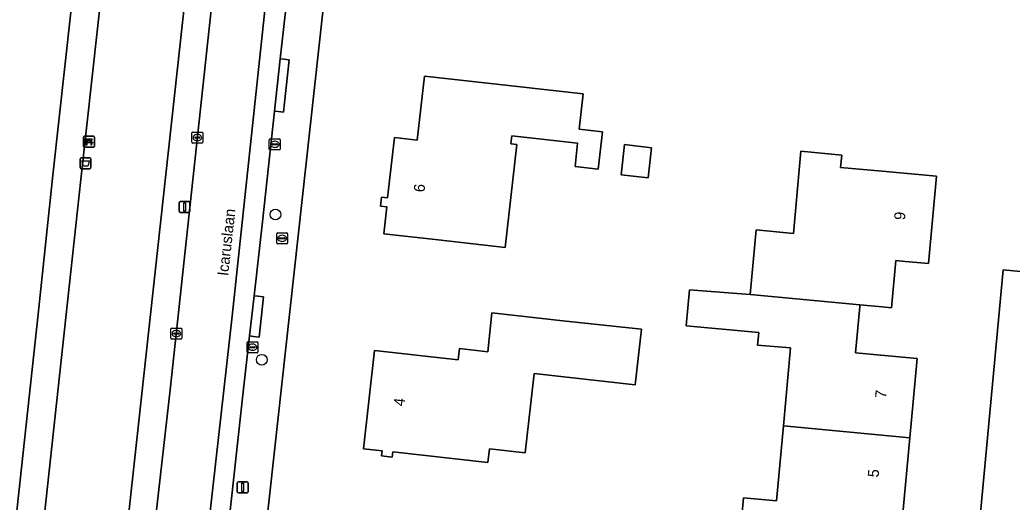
# Model space of a CAD drawing. Extents: x 162184 to 163154, y 385507 to 386516.
# Drawn here: x 162239.2 to 162330, y 385789.9 to 385834.1 of the extents above; entities that cross this region are included whole.
import ezdxf

# ---------------------------------------------------------------- set-up
doc = ezdxf.new("R2010")
doc.units = 0
for name, color, linetype in [('IMGEO_Afvalbak', 7, 'Continuous'), ('IMGEO_Bank', 7, 'Continuous'), ('IMGEO_Boom', 7, 'Continuous'), ('IMGEO_Brandkraan', 7, 'Continuous'), ('IMGEO_Erf', 7, 'Continuous'), ('IMGEO_Groenvoorziening', 7, 'Continuous'), ('IMGEO_Kolk', 7, 'Continuous'), ('IMGEO_Lichtmast', 7, 'Continuous'), ('IMGEO_Openbare_ruimte_label', 7, 'Continuous'), ('IMGEO_Pand', 7, 'Continuous'), ('IMGEO_Pand_nummerreeks', 7, 'Continuous'), ('IMGEO_Parkeervlak_open', 7, 'Continuous'), ('IMGEO_Rijbaan_lokaal_open', 7, 'Continuous'), ('IMGEO_Voetpad_open', 7, 'Continuous')]:
    doc.layers.add(name, color=color, linetype=linetype)

msp = doc.modelspace()

# ---------------------------------------------------------------- linework, layer by layer
at = {"layer": 'IMGEO_Afvalbak'}
for p, q in [((162244.69, 385820.539), (162244.69, 385821.339)), ((162244.69, 385821.339), (162244.69, 385820.539)), ((162244.79, 385821.439), (162245.58, 385821.439)), ((162245.58, 385821.439), (162244.79, 385821.439)), ((162245.68, 385821.339), (162245.68, 385820.539)), ((162245.68, 385820.539), (162245.68, 385821.339)), ((162245.58, 385820.439), (162244.79, 385820.439)), ((162244.79, 385820.439), (162245.58, 385820.439))]:
    msp.add_line(p, q, dxfattribs=at)
msp.add_lwpolyline([(162244.833, 385821.153), (162245.537, 385821.153), (162245.388, 385820.683), (162244.982, 385820.683), (162244.833, 385821.153)], dxfattribs=at)
for centre, start, end in [((162244.79, 385821.339), 90, 180), ((162244.79, 385821.339), 90, 180), ((162245.58, 385821.339), 0, 90), ((162245.58, 385821.339), 360, 90), ((162244.79, 385820.539), 180, 270), ((162244.79, 385820.539), 180, 270), ((162245.58, 385820.539), 270, 0), ((162245.58, 385820.539), 270, 0)]:
    msp.add_arc(centre, 0.1, start, end, dxfattribs=at)
at = {"layer": 'IMGEO_Bank'}
for p, q in [((162244.993, 385822.482), (162244.993, 385823.323)), ((162244.993, 385823.323), (162244.993, 385822.482)), ((162245.068, 385823.407), (162245.909, 385823.407)), ((162245.909, 385823.407), (162245.068, 385823.407)), ((162245.993, 385823.332), (162245.993, 385822.491)), ((162245.993, 385822.491), (162245.993, 385823.332)), ((162245.918, 385822.407), (162245.077, 385822.407)), ((162245.077, 385822.407), (162245.918, 385822.407)), ((162245.69, 385822.805), (162245.297, 385822.805)), ((162245.302, 385822.913), (162245.302, 385823.019)), ((162245.346, 385823.019), (162245.346, 385822.913)), ((162245.634, 385823.025), (162245.352, 385823.025)), ((162245.352, 385822.907), (162245.634, 385822.907)), ((162245.64, 385822.913), (162245.64, 385823.019)), ((162245.684, 385823.019), (162245.684, 385822.913))]:
    msp.add_line(p, q, dxfattribs=at)
for points in [[(162245.296, 385823.025), (162245.21, 385823.025), (162245.21, 385823.186), (162245.773, 385823.186), (162245.773, 385823.025), (162245.69, 385823.025)], [(162245.24, 385822.805), (162245.098, 385822.805), (162245.21, 385822.907), (162245.296, 385822.907)], [(162245.29, 385822.798), (162245.29, 385822.591), (162245.247, 385822.591), (162245.247, 385822.798)], [(162245.69, 385822.907), (162245.773, 385822.907), (162245.885, 385822.805), (162245.746, 385822.805)], [(162245.74, 385822.798), (162245.74, 385822.591), (162245.696, 385822.591), (162245.696, 385822.798)]]:
    msp.add_lwpolyline(points, dxfattribs=at)
for centre, radius, start, end in [((162245.071, 385823.329), 0.0779, 92.4484, 184.28452), ((162245.071, 385823.329), 0.0779, 92.4484, 184.28452), ((162245.915, 385823.329), 0.0779, 2.4484, 94.28452), ((162245.915, 385823.329), 0.0779, 2.4484, 94.28452), ((162245.071, 385822.485), 0.0779, 182.4484, 274.28452), ((162245.071, 385822.485), 0.0779, 182.4484, 274.28452), ((162245.24, 385822.798), 0.00671, 2.89567, 87.10433), ((162245.297, 385822.798), 0.00671, 92.89567, 177.10433), ((162245.295, 385823.018), 0.00671, 2.89567, 87.10433), ((162245.295, 385822.914), 0.00671, 272.89567, 357.10433), ((162245.352, 385823.018), 0.00671, 92.89567, 177.10433), ((162245.352, 385822.914), 0.00671, 182.89567, 267.10433), ((162245.634, 385823.018), 0.00671, 2.89567, 87.10433), ((162245.634, 385822.914), 0.00671, 272.89567, 357.10433), ((162245.691, 385823.018), 0.00671, 92.89567, 177.10433), ((162245.691, 385822.914), 0.00671, 182.89567, 267.10433), ((162245.689, 385822.798), 0.00671, 2.89567, 87.10433), ((162245.746, 385822.798), 0.00671, 92.89567, 177.10433), ((162245.915, 385822.485), 0.0779, 272.4484, 4.28452), ((162245.915, 385822.485), 0.0779, 272.4484, 4.28452)]:
    msp.add_arc(centre, radius, start, end, dxfattribs=at)
at = {"layer": 'IMGEO_Boom'}
for centre in [(162262.566, 385816.243), (162261.315, 385802.951)]:
    msp.add_circle(centre, 0.489, dxfattribs=at)
at = {"layer": 'IMGEO_Brandkraan'}
for p, q in [((162262.681, 385813.64), (162262.681, 385814.492)), ((162262.756, 385814.566), (162263.608, 385814.566)), ((162262.94, 385814.06), (162262.94, 385814.072)), ((162263.378, 385814.023), (162262.98, 385814.023)), ((162262.983, 385814.109), (162263.381, 385814.109)), ((162263.169, 385814.346), (162263.194, 385814.346)), ((162263.424, 385814.072), (162263.424, 385814.06)), ((162263.682, 385814.492), (162263.682, 385813.64)), ((162263.608, 385813.566), (162262.756, 385813.566)), ((162263.192, 385813.786), (162263.167, 385813.786))]:
    msp.add_line(p, q, dxfattribs=at)
for points in [[(162262.681, 385813.64), (162262.681, 385814.492)], [(162262.756, 385814.566), (162263.608, 385814.566)], [(162263.682, 385814.492), (162263.682, 385813.64)], [(162263.608, 385813.566), (162262.756, 385813.566)]]:
    msp.add_lwpolyline(points, dxfattribs=at)
for centre, radius, start, end in [((162262.758, 385814.49), 0.0765, 91.55205, 178.44795), ((162262.758, 385814.49), 0.0765, 91.55205, 178.44795), ((162262.98, 385814.069), 0.0403, 85.87752, 175.75265), ((162262.977, 385814.059), 0.0366, 178.93798, 274.71019), ((162263.381, 385814.066), 0.043, 264.86636, 352.45326), ((162263.385, 385814.071), 0.0386, 1.73085, 96.63898), ((162263.606, 385814.49), 0.0765, 1.55205, 88.44795), ((162263.606, 385814.49), 0.0765, 1.55205, 88.44795), ((162262.758, 385813.642), 0.0765, 181.55205, 268.44795), ((162262.758, 385813.642), 0.0765, 181.55205, 268.44795), ((162263.606, 385813.642), 0.0765, 271.55205, 358.44795), ((162263.606, 385813.642), 0.0765, 271.55205, 358.44795)]:
    msp.add_arc(centre, radius, start, end, dxfattribs=at)
for centre, major_axis, ratio, start_param, end_param in [((162263.168, 385814.066), (-0.387, 0.002), 0.722429, 4.712389, 7.853982), ((162263.193, 385814.066), (-0.39, 0.002), 0.717154, 1.570796, 4.712389)]:
    msp.add_ellipse(centre, major_axis=major_axis, ratio=ratio, start_param=start_param, end_param=end_param, dxfattribs=at)
at = {"layer": 'IMGEO_Erf'}
for points in [[(162329.194, 385811.19), (162407.363, 385803.678), (162408.384, 385816.204), (162405.204, 385816.518), (162404.654, 385810.949), (162397.902, 385811.616), (162398.393, 385816.592), (162399.49, 385827.697), (162404.448, 385827.207), (162409.423, 385826.715), (162409.68, 385829.38), (162410.023, 385832.768), (162410.498, 385837), (162410.937, 385836.951), (162411.35, 385840.635), (162414.169, 385840.352), (162414.48, 385842.842), (162417.769, 385842.488), (162419.858, 385861.388), (162420.754, 385869.497), (162276.342, 385885.344)], [(162272.085, 385881.922), (162257.565, 385750), (162256.475, 385740.094)], [(162305.019, 385785.928), (162305.418, 385790.314), (162308.452, 385790.038), (162309.072, 385796.898), (162309.716, 385804.028), (162306.715, 385804.301), (162306.821, 385805.46), (162300.169, 385806.065), (162300.47, 385809.358), (162306.046, 385808.916), (162306.585, 385814.83), (162309.999, 385814.519), (162310.684, 385822.029), (162314.413, 385821.689), (162314.309, 385820.547), (162318.115, 385820.2), (162323.094, 385819.746), (162322.365, 385811.755), (162320.222, 385811.95), (162319.378, 385812.027), (162318.985, 385807.719), (162318.107, 385807.786), (162316.084, 385807.976), (162316.07, 385807.816), (162315.684, 385803.577), (162321.329, 385803.062), (162320.653, 385795.815), (162319.977, 385788.571)], [(162321.743, 385734.363), (162322.185, 385738.742), (162323.482, 385750), (162329.194, 385811.19)]]:
    msp.add_lwpolyline(points, dxfattribs=at)
for points in [[(162292.13, 385820.391), (162289.997, 385820.631), (162290.237, 385822.767), (162284.215, 385823.446), (162284.131, 385822.703), (162284.668, 385822.642), (162283.607, 385813.227), (162277.462, 385813.92), (162272.493, 385814.48), (162272.77, 385816.939), (162272.186, 385817.005), (162272.281, 385817.848), (162272.836, 385817.785), (162273.456, 385823.282), (162275.542, 385823.047), (162276.204, 385828.919), (162281.173, 385828.359), (162290.745, 385827.279), (162290.382, 385824.056), (162292.515, 385823.816)], [(162294.209, 385819.868), (162294.522, 385822.642), (162297, 385822.363), (162296.688, 385819.589)], [(162295.493, 385800.643), (162286.252, 385801.683), (162285.437, 385794.435), (162282.169, 385794.802), (162282.028, 385793.55), (162273.315, 385794.53), (162273.259, 385794.035), (162272.274, 385794.146), (162272.326, 385794.611), (162270.63, 385794.802), (162271.642, 385803.798), (162279.311, 385802.935), (162279.428, 385803.967), (162282.003, 385803.678), (162282.394, 385807.241), (162288.886, 385806.529), (162296.067, 385805.741)]]:
    msp.add_lwpolyline(points, close=True, dxfattribs=at)
at = {"layer": 'IMGEO_Groenvoorziening'}
for points in [[(162236.838, 385958.033), (162235.748, 385952.622), (162232.055, 385931.873), (162230.823, 385924.95), (162229.97, 385920.159), (162224.848, 385899.371), (162218.816, 385876.853), (162211.682, 385846.979), (162201.169, 385801.907), (162209.268, 385795.309), (162208.681, 385765.083), (162222.319, 385758.802), (162221.321, 385750), (162220.409, 385741.22), (162232.214, 385740.11), (162233.671, 385741.41), (162234.607, 385750), (162240.831, 385807.118), (162242.174, 385819.842), (162249.85, 385889.218), (162251.837, 385891.004), (162259.744, 385890.105)], [(162257.192, 385887.675), (162255.282, 385887.918), (162254.337, 385888.039), (162252.103, 385886.036), (162252.017, 385885.262), (162244.738, 385819.445), (162243.378, 385806.831), (162237.186, 385750), (162236.224, 385741.163), (162237.472, 385739.611), (162240.868, 385739.278)], [(162243.883, 385740.986), (162251.776, 385812.943), (162254.342, 385836.338), (162256.095, 385852.323), (162258.819, 385877.158)]]:
    msp.add_lwpolyline(points, dxfattribs=at)
at = {"layer": 'IMGEO_Kolk'}
for p, q in [((162254.923, 385822.86), (162254.923, 385823.712)), ((162254.998, 385823.786), (162255.85, 385823.786)), ((162255.182, 385823.28), (162255.182, 385823.292)), ((162255.62, 385823.243), (162255.222, 385823.243)), ((162255.225, 385823.329), (162255.623, 385823.329)), ((162255.411, 385823.566), (162255.436, 385823.566)), ((162255.666, 385823.292), (162255.666, 385823.28)), ((162255.924, 385823.712), (162255.924, 385822.86)), ((162262.007, 385822.24), (162262.007, 385823.092)), ((162262.082, 385823.166), (162262.934, 385823.166)), ((162263.008, 385823.092), (162263.008, 385822.24)), ((162255.85, 385822.786), (162254.998, 385822.786)), ((162255.434, 385823.006), (162255.409, 385823.006)), ((162262.934, 385822.166), (162262.082, 385822.166)), ((162262.266, 385822.66), (162262.266, 385822.672)), ((162262.704, 385822.623), (162262.306, 385822.623)), ((162262.309, 385822.709), (162262.707, 385822.709)), ((162262.518, 385822.386), (162262.493, 385822.386)), ((162262.495, 385822.946), (162262.52, 385822.946)), ((162262.75, 385822.672), (162262.75, 385822.66)), ((162253.075, 385805.844), (162253.927, 385805.844)), ((162253, 385804.918), (162253, 385805.77)), ((162253.259, 385805.338), (162253.259, 385805.35)), ((162253.697, 385805.301), (162253.299, 385805.301)), ((162253.302, 385805.387), (162253.7, 385805.387)), ((162253.511, 385805.064), (162253.486, 385805.064)), ((162253.488, 385805.624), (162253.513, 385805.624)), ((162253.743, 385805.35), (162253.743, 385805.338)), ((162254.001, 385805.77), (162254.001, 385804.918)), ((162253.927, 385804.844), (162253.075, 385804.844)), ((162259.966, 385803.672), (162259.966, 385804.524)), ((162260.041, 385804.598), (162260.893, 385804.598)), ((162260.225, 385804.092), (162260.225, 385804.104)), ((162260.663, 385804.055), (162260.265, 385804.055)), ((162260.268, 385804.141), (162260.666, 385804.141)), ((162260.454, 385804.378), (162260.479, 385804.378)), ((162260.709, 385804.104), (162260.709, 385804.092)), ((162260.967, 385804.524), (162260.967, 385803.672)), ((162260.893, 385803.598), (162260.041, 385803.598)), ((162260.477, 385803.818), (162260.452, 385803.818))]:
    msp.add_line(p, q, dxfattribs=at)
for points in [[(162254.923, 385822.86), (162254.923, 385823.712)], [(162254.998, 385823.786), (162255.85, 385823.786)], [(162255.924, 385823.712), (162255.924, 385822.86)], [(162262.007, 385822.24), (162262.007, 385823.092)], [(162262.082, 385823.166), (162262.934, 385823.166)], [(162263.008, 385823.092), (162263.008, 385822.24)], [(162255.85, 385822.786), (162254.998, 385822.786)], [(162262.934, 385822.166), (162262.082, 385822.166)], [(162253.075, 385805.844), (162253.927, 385805.844)], [(162253, 385804.918), (162253, 385805.77)], [(162254.001, 385805.77), (162254.001, 385804.918)], [(162253.927, 385804.844), (162253.075, 385804.844)], [(162259.966, 385803.672), (162259.966, 385804.524)], [(162260.041, 385804.598), (162260.893, 385804.598)], [(162260.967, 385804.524), (162260.967, 385803.672)], [(162260.893, 385803.598), (162260.041, 385803.598)]]:
    msp.add_lwpolyline(points, dxfattribs=at)
for centre, radius, start, end in [((162255, 385823.71), 0.0765, 91.55205, 178.44795), ((162255, 385823.71), 0.0765, 91.55205, 178.44795), ((162255.222, 385823.289), 0.0403, 85.87752, 175.75265), ((162255.219, 385823.279), 0.0366, 178.93798, 274.71019), ((162255.623, 385823.286), 0.043, 264.86636, 352.45326), ((162255.627, 385823.291), 0.0386, 1.73085, 96.63898), ((162255.848, 385823.71), 0.0765, 1.55205, 88.44795), ((162255.848, 385823.71), 0.0765, 1.55205, 88.44795), ((162262.084, 385823.09), 0.0765, 91.55205, 178.44795), ((162262.084, 385823.09), 0.0765, 91.55205, 178.44795), ((162262.932, 385823.09), 0.0765, 1.55205, 88.44795), ((162262.932, 385823.09), 0.0765, 1.55205, 88.44795), ((162255, 385822.862), 0.0765, 181.55205, 268.44795), ((162255, 385822.862), 0.0765, 181.55205, 268.44795), ((162255.848, 385822.862), 0.0765, 271.55205, 358.44795), ((162255.848, 385822.862), 0.0765, 271.55205, 358.44795), ((162262.084, 385822.242), 0.0765, 181.55205, 268.44795), ((162262.084, 385822.242), 0.0765, 181.55205, 268.44795), ((162262.306, 385822.669), 0.0403, 85.87752, 175.75265), ((162262.303, 385822.659), 0.0366, 178.93798, 274.71019), ((162262.707, 385822.666), 0.043, 264.86636, 352.45326), ((162262.711, 385822.671), 0.0386, 1.73085, 96.63898), ((162262.932, 385822.242), 0.0765, 271.55205, 358.44795), ((162262.932, 385822.242), 0.0765, 271.55205, 358.44795), ((162253.077, 385805.768), 0.0765, 91.55205, 178.44795), ((162253.077, 385805.768), 0.0765, 91.55205, 178.44795), ((162253.925, 385805.768), 0.0765, 1.55205, 88.44795), ((162253.925, 385805.768), 0.0765, 1.55205, 88.44795), ((162253.077, 385804.92), 0.0765, 181.55205, 268.44795), ((162253.077, 385804.92), 0.0765, 181.55205, 268.44795), ((162253.299, 385805.347), 0.0403, 85.87752, 175.75265), ((162253.296, 385805.337), 0.0366, 178.93798, 274.71019), ((162253.7, 385805.344), 0.043, 264.86636, 352.45326), ((162253.704, 385805.349), 0.0386, 1.73085, 96.63898), ((162253.925, 385804.92), 0.0765, 271.55205, 358.44795), ((162253.925, 385804.92), 0.0765, 271.55205, 358.44795), ((162260.043, 385804.522), 0.0765, 91.55205, 178.44795), ((162260.043, 385804.522), 0.0765, 91.55205, 178.44795), ((162260.265, 385804.101), 0.0403, 85.87752, 175.75265), ((162260.262, 385804.091), 0.0366, 178.93798, 274.71019), ((162260.666, 385804.098), 0.043, 264.86636, 352.45326), ((162260.67, 385804.103), 0.0386, 1.73085, 96.63898), ((162260.891, 385804.522), 0.0765, 1.55205, 88.44795), ((162260.891, 385804.522), 0.0765, 1.55205, 88.44795), ((162260.043, 385803.674), 0.0765, 181.55205, 268.44795), ((162260.043, 385803.674), 0.0765, 181.55205, 268.44795), ((162260.891, 385803.674), 0.0765, 271.55205, 358.44795), ((162260.891, 385803.674), 0.0765, 271.55205, 358.44795)]:
    msp.add_arc(centre, radius, start, end, dxfattribs=at)
for centre, major_axis, ratio, start_param, end_param in [((162255.41, 385823.286), (-0.387, 0.002), 0.722429, 4.712389, 7.853982), ((162255.435, 385823.286), (-0.39, 0.002), 0.717154, 1.570796, 4.712389), ((162262.494, 385822.666), (-0.387, 0.002), 0.722429, 4.712389, 7.853982), ((162262.519, 385822.666), (-0.39, 0.002), 0.717154, 1.570796, 4.712389), ((162253.487, 385805.344), (-0.387, 0.002), 0.722429, 4.712389, 7.853982), ((162253.512, 385805.344), (-0.39, 0.002), 0.717154, 1.570796, 4.712389), ((162260.453, 385804.098), (-0.387, 0.002), 0.722429, 4.712389, 7.853982), ((162260.478, 385804.098), (-0.39, 0.002), 0.717154, 1.570796, 4.712389)]:
    msp.add_ellipse(centre, major_axis=major_axis, ratio=ratio, start_param=start_param, end_param=end_param, dxfattribs=at)
at = {"layer": 'IMGEO_Lichtmast'}
for p, q in [((162253.753, 385816.542), (162253.753, 385817.342)), ((162253.753, 385817.342), (162253.753, 385816.542)), ((162253.853, 385817.442), (162254.643, 385817.442)), ((162254.643, 385817.442), (162253.853, 385817.442)), ((162254.743, 385817.342), (162254.743, 385816.542)), ((162254.743, 385816.542), (162254.743, 385817.342)), ((162254.643, 385816.442), (162253.853, 385816.442)), ((162253.853, 385816.442), (162254.643, 385816.442)), ((162259.078, 385790.874), (162259.078, 385791.674)), ((162259.078, 385791.674), (162259.078, 385790.874)), ((162259.178, 385791.774), (162259.968, 385791.774)), ((162259.968, 385791.774), (162259.178, 385791.774)), ((162260.068, 385791.674), (162260.068, 385790.874)), ((162260.068, 385790.874), (162260.068, 385791.674)), ((162259.968, 385790.774), (162259.178, 385790.774)), ((162259.178, 385790.774), (162259.968, 385790.774))]:
    msp.add_line(p, q, dxfattribs=at)
for points in [[(162254.173, 385817.317), (162254.323, 385817.317), (162254.323, 385816.567), (162254.173, 385816.567), (162254.173, 385817.317)], [(162259.498, 385791.649), (162259.648, 385791.649), (162259.648, 385790.899), (162259.498, 385790.899), (162259.498, 385791.649)]]:
    msp.add_lwpolyline(points, dxfattribs=at)
for centre, start, end in [((162253.853, 385817.342), 90, 180), ((162253.853, 385817.342), 90, 180), ((162254.643, 385817.342), 0, 90), ((162254.643, 385817.342), 360, 90), ((162253.853, 385816.542), 180, 270), ((162253.853, 385816.542), 180, 270), ((162254.643, 385816.542), 270, 0), ((162254.643, 385816.542), 270, 0), ((162259.178, 385791.674), 90, 180), ((162259.178, 385791.674), 90, 180), ((162259.968, 385791.674), 0, 90), ((162259.968, 385791.674), 360, 90), ((162259.178, 385790.874), 180, 270), ((162259.178, 385790.874), 180, 270), ((162259.968, 385790.874), 270, 0), ((162259.968, 385790.874), 270, 0)]:
    msp.add_arc(centre, 0.1, start, end, dxfattribs=at)
at = {"layer": 'IMGEO_Pand'}
for points in [[(162284.668, 385822.642), (162284.131, 385822.703), (162284.215, 385823.446), (162290.237, 385822.767), (162289.997, 385820.631), (162292.13, 385820.391), (162292.515, 385823.816), (162290.382, 385824.056), (162290.745, 385827.279), (162281.173, 385828.359), (162276.204, 385828.919), (162275.542, 385823.047), (162273.456, 385823.282), (162272.836, 385817.785), (162272.281, 385817.848), (162272.186, 385817.005), (162272.77, 385816.939), (162272.493, 385814.48), (162277.462, 385813.92), (162283.607, 385813.227)], [(162294.209, 385819.868), (162296.688, 385819.589), (162297, 385822.363), (162294.522, 385822.642)], [(162323.094, 385819.746), (162318.115, 385820.2), (162314.309, 385820.547), (162314.413, 385821.689), (162310.684, 385822.029), (162309.999, 385814.519), (162306.585, 385814.83), (162306.046, 385808.916), (162316.084, 385807.976), (162318.107, 385807.786), (162318.985, 385807.719), (162319.378, 385812.027), (162320.222, 385811.95), (162322.365, 385811.755)], [(162316.07, 385807.816), (162316.084, 385807.976), (162306.046, 385808.916), (162300.47, 385809.358), (162300.169, 385806.065), (162306.821, 385805.46), (162306.715, 385804.301), (162309.716, 385804.028), (162309.072, 385796.898), (162320.653, 385795.815), (162321.329, 385803.062), (162315.684, 385803.577)], [(162296.067, 385805.741), (162288.886, 385806.529), (162282.394, 385807.241), (162282.003, 385803.678), (162279.428, 385803.967), (162279.311, 385802.935), (162271.642, 385803.798), (162270.63, 385794.802), (162272.326, 385794.611), (162272.274, 385794.146), (162273.259, 385794.035), (162273.315, 385794.53), (162282.028, 385793.55), (162282.169, 385794.802), (162285.437, 385794.435), (162286.252, 385801.683), (162295.493, 385800.643)], [(162320.653, 385795.815), (162309.072, 385796.898), (162308.452, 385790.038), (162305.418, 385790.314), (162305.019, 385785.928), (162311.066, 385785.364), (162313.936, 385785.096), (162313.953, 385785.279), (162314.299, 385789.087), (162319.977, 385788.571)]]:
    msp.add_lwpolyline(points, close=True, dxfattribs=at)
at = {"layer": 'IMGEO_Parkeervlak_open'}
for points in [[(162266.778, 385881.248), (162263.745, 385854.951), (162258.607, 385806.939), (162253.816, 385764.405), (162251.432, 385743.769), (162253.632, 385743.515), (162254.088, 385747.892), (162254.332, 385750), (162257.271, 385778.278), (162257.937, 385784.68), (162258.093, 385786.183), (162258.325, 385788.292), (162259.585, 385799.742), (162260.197, 385805.127)], [(162260.197, 385805.127), (162260.615, 385808.801), (162261.386, 385815.571), (162262.485, 385825.711), (162263.003, 385830.487), (162263.12, 385831.562), (162264.718, 385845.658), (162264.944, 385847.554), (162265.447, 385851.768), (162265.82, 385854.889), (162268.432, 385878.197)]]:
    msp.add_lwpolyline(points, dxfattribs=at)
at = {"layer": 'IMGEO_Rijbaan_lokaal_open'}
msp.add_lwpolyline([(162262.111, 385885.055), (162261.966, 385883.769), (162260.416, 385869.475), (162252.93, 385800.2), (162247.236, 385750), (162247.072, 385748.555), (162246.596, 385744.328), (162251.432, 385743.769), (162253.816, 385764.405), (162258.607, 385806.939), (162263.745, 385854.951), (162266.778, 385881.248)], dxfattribs=at)
at = {"layer": 'IMGEO_Voetpad_open'}
for points in [[(162261.728, 385891.414), (162261.046, 385890.69), (162259.674, 385884.952), (162258.819, 385877.158), (162256.095, 385852.323), (162254.342, 385836.338), (162251.776, 385812.943), (162243.883, 385740.986)], [(162259.744, 385890.105), (162251.837, 385891.004), (162249.85, 385889.218), (162242.174, 385819.842), (162240.831, 385807.118), (162234.607, 385750), (162233.671, 385741.41), (162232.214, 385740.11), (162237.472, 385739.611), (162236.224, 385741.163), (162237.186, 385750), (162243.378, 385806.831), (162244.738, 385819.445), (162252.017, 385885.262), (162252.103, 385886.036), (162254.337, 385888.039), (162255.282, 385887.918), (162257.192, 385887.675)], [(162246.221, 385741.174), (162246.568, 385744.082), (162246.596, 385744.328), (162247.072, 385748.555), (162247.236, 385750), (162252.93, 385800.2), (162260.416, 385869.475), (162261.966, 385883.769), (162262.111, 385885.055)], [(162256.475, 385740.094), (162257.565, 385750), (162272.085, 385881.922)], [(162264.718, 385845.658), (162263.12, 385831.562), (162263.003, 385830.487), (162263.33, 385830.452), (162263.827, 385830.398), (162263.399, 385826.467), (162263.307, 385825.621), (162262.81, 385825.675), (162262.485, 385825.711), (162261.386, 385815.571), (162260.615, 385808.801), (162260.966, 385808.761), (162261.475, 385808.699), (162261.07, 385805.023), (162260.566, 385805.085), (162260.197, 385805.127), (162259.585, 385799.742), (162258.325, 385788.292)], [(162329.194, 385811.19), (162323.482, 385750), (162322.185, 385738.742), (162321.743, 385734.363)], [(162407.363, 385803.678), (162329.194, 385811.19)]]:
    msp.add_lwpolyline(points, dxfattribs=at)
for points in [[(162263.827, 385830.398), (162263.33, 385830.452), (162263.003, 385830.487), (162262.485, 385825.711), (162262.81, 385825.675), (162263.307, 385825.621), (162263.399, 385826.467)], [(162261.475, 385808.699), (162260.966, 385808.761), (162260.615, 385808.801), (162260.197, 385805.127), (162260.566, 385805.085), (162261.07, 385805.023)]]:
    msp.add_lwpolyline(points, close=True, dxfattribs=at)

# ---------------------------------------------------------------- texts
at = {"layer": 'IMGEO_Openbare_ruimte_label'}
msp.add_text('Icaruslaan', height=1, rotation=83.62818, dxfattribs=at).set_placement((162258.233, 385810.588))
at = {"layer": 'IMGEO_Pand_nummerreeks'}
for s, rotation, p in [('6', 83.75497, (162276.205, 385818.251)), ('9', 84.78629, (162320.195, 385815.705)), ('7', 84.6717, (162318.457, 385799.4)), ('4', 83.58308, (162274.365, 385798.66)), ('5', 84.6717, (162317.781, 385792.154))]:
    msp.add_text(s, height=1, rotation=rotation, dxfattribs=at).set_placement(p)

doc.saveas('drawing.dxf')
